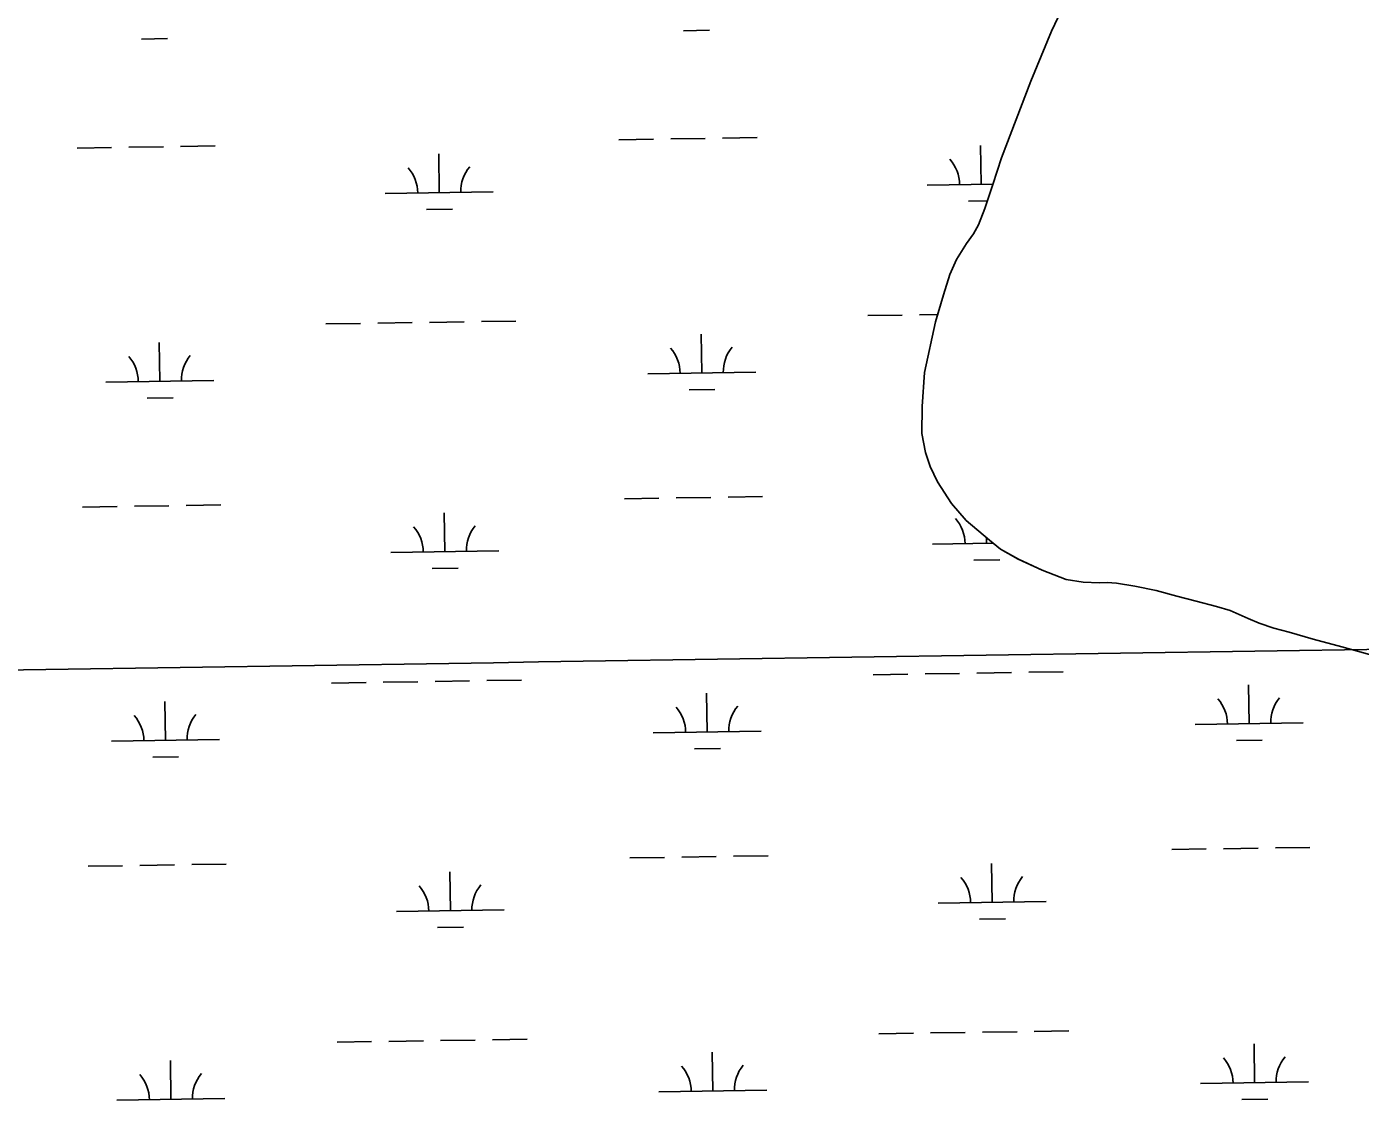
# Model space of a CAD drawing. Extents: x 3823584 to 3861785, y 301729 to 327625.
# Drawn here: x 3833970 to 3835206, y 318972 to 319967 of the extents above; entities that cross this region are included whole.
import ezdxf

# ---------------------------------------------------------------- set-up
doc = ezdxf.new("R2010")
doc.units = 0
for name, color, linetype in [('V-GRID-MAJR', 7, 'Continuous'), ('V-TOPO-SHOR', 7, 'Continuous'), ('V-WETL-SWMP', 7, 'Continuous')]:
    doc.layers.add(name, color=color, linetype=linetype)

msp = doc.modelspace()

# ---------------------------------------------------------------- linework, layer by layer
at = {"layer": 'V-GRID-MAJR'}
msp.add_spline([(3827642.978, 319275.864), (3832951.406, 319355.783), (3838259.823, 319436.473), (3843568.228, 319517.936), (3848876.6210000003, 319600.17), (3854185.002, 319683.177), (3859493.3710000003, 319766.956), (3859493.372, 319766.956)], degree=3, dxfattribs=at)
at = {"layer": 'V-TOPO-SHOR'}
msp.add_lwpolyline([(3834928.67, 319981.563), (3834919.768, 319962.639), (3834900.43, 319916.401), (3834873.341, 319845.30700000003), (3834865.393, 319820.647), (3834857.756, 319798.553), (3834851.938, 319783.26900000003), (3834847.342, 319774.897), (3834840.87, 319766.238), (3834831.593, 319751.17100000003), (3834825.486, 319737.371), (3834819.549, 319718.628), (3834812.19, 319693.571), (3834801.844, 319646.688), (3834799.7830000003, 319614.979), (3834799.64, 319589.979), (3834802.901, 319572.469), (3834807.3710000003, 319559.396), (3834814.011, 319545.228), (3834826.9420000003, 319525.291), (3834840.588, 319509.599), (3834862.125, 319491.194), (3834872.453, 319482.93200000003), (3834888.9020000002, 319473.648), (3834910.9820000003, 319463.64), (3834933.2660000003, 319454.815), (3834948.864, 319452.255), (3834964.08, 319451.87200000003), (3834971.099, 319452.128), (3834979.8910000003, 319451.583), (3834996.772, 319448.818), (3835016.7120000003, 319444.653), (3835035.852, 319439.502), (3835053.713, 319434.855), (3835072.561, 319429.905), (3835084.99, 319426.08), (3835101.747, 319418.67), (3835112.097, 319414.26300000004), (3835125.413, 319409.839), (3835139.622, 319406.003), (3835161.919, 319399.55), (3835188.559, 319392.478), (3835222.994, 319382.893)], dxfattribs=at)
at = {"layer": 'V-WETL-SWMP'}
for p, q in [((3834076.9085851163, 319955.46654763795), (3834100.9057326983, 319955.8365529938)), ((3834578.7569329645, 319963.20440797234), (3834602.754080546, 319963.5744133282)), ((3834017.0495917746, 319854.53072402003), (3834049.0457885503, 319855.0240644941)), ((3834065.0438869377, 319855.27073473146), (3834097.0400837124, 319855.7640752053)), ((3834113.0381821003, 319856.01074544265), (3834145.034378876, 319856.5040859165)), ((3834518.8979396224, 319862.26858435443), (3834550.8941363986, 319862.7619248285)), ((3834566.8922347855, 319863.00859506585), (3834598.8884315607, 319863.5019355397)), ((3834614.886529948, 319863.74860577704), (3834646.882726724, 319864.2419462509)), ((3834854.417951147, 319821.0063610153), (3834853.86294172, 319857.0020782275)), ((3834352.5696032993, 319813.2685006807), (3834352.0145938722, 319849.2642178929)), ((3834804.423893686, 319820.23551652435), (3834865.5642446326, 319821.1782226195)), ((3834302.575545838, 319812.49765618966), (3834402.563660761, 319814.03934517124)), ((3834842.65727598, 319805.3921941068), (3834860.213398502, 319805.6628870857)), ((3834340.808928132, 319797.6543337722), (3834364.8060757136, 319798.02433912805)), ((3834391.5723133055, 319693.78461504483), (3834423.56851008, 319694.2779555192)), ((3834749.4377756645, 319699.3024432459), (3834781.4339724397, 319699.79578372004)), ((3834797.432070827, 319700.04245395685), (3834814.1672741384, 319700.3004894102)), ((3834247.5894278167, 319691.56458291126), (3834279.585624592, 319692.0579233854)), ((3834295.5837229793, 319692.3045936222), (3834327.5799197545, 319692.7979340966)), ((3834343.5780181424, 319693.04460433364), (3834375.5742149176, 319693.5379448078)), ((3834595.6464348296, 319646.1831520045), (3834595.0914254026, 319682.1788692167)), ((3834093.7980869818, 319638.4452916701), (3834093.2430775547, 319674.4410088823)), ((3834545.652377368, 319645.4123075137), (3834645.6404922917, 319646.9539964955)), ((3834043.80402952, 319637.6744471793), (3834143.7921444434, 319639.2161361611)), ((3834082.0374118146, 319622.83112476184), (3834106.0345593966, 319623.20113011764)), ((3834583.885759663, 319630.56898509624), (3834607.8829072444, 319630.93899045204)), ((3834022.1784184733, 319521.8953011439), (3834054.1746152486, 319522.388641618)), ((3834070.1727136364, 319522.6353118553), (3834102.1689104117, 319523.1286523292)), ((3834118.167008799, 319523.37532256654), (3834150.1632055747, 319523.8686630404)), ((3834524.026766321, 319529.63316147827), (3834556.022963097, 319530.1265019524)), ((3834572.0210614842, 319530.3731721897), (3834604.0172582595, 319530.8665126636)), ((3834620.0153566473, 319531.11318290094), (3834652.0115534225, 319531.6065233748)), ((3834357.6984299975, 319480.6330778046), (3834357.1434205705, 319516.6287950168)), ((3834809.5527203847, 319487.6000936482), (3834865.536896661, 319488.46329811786)), ((3834859.5467778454, 319488.3709381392), (3834859.4682717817, 319493.46253108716)), ((3834307.704372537, 319479.86223331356), (3834407.692487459, 319481.4039222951)), ((3834847.7861026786, 319472.7567712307), (3834871.7832502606, 319473.1267765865)), ((3834345.937754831, 319465.0189108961), (3834369.9349024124, 319465.3889162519)), ((3834348.706844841, 319360.40918145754), (3834380.7030416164, 319360.9025219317)), ((3834396.701140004, 319361.1491921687), (3834428.697336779, 319361.6425326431)), ((3834754.566602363, 319366.6670203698), (3834786.562799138, 319367.1603608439)), ((3834802.560897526, 319367.40703108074), (3834834.557094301, 319367.9003715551)), ((3834850.555192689, 319368.14704179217), (3834882.5513894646, 319368.6403822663)), ((3834898.549487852, 319368.88705250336), (3834930.5456846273, 319369.38039297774)), ((3834252.718254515, 319358.92916003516), (3834284.71445129, 319359.42250050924)), ((3834300.712549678, 319359.6691707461), (3834332.7087464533, 319360.16251122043)), ((3834600.7752615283, 319313.5477291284), (3834600.220252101, 319349.54344634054)), ((3835102.623609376, 319321.285589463), (3835102.068599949, 319357.2813066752)), ((3834098.92691368, 319305.809868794), (3834098.371904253, 319341.80558600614)), ((3834550.7812040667, 319312.7768846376), (3834650.76931899, 319314.31857361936)), ((3835052.629551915, 319320.5147449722), (3835152.6176668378, 319322.056433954)), ((3834048.932856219, 319305.0390243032), (3834148.9209711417, 319306.58071328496)), ((3835090.8629342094, 319305.67142255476), (3835114.860081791, 319306.04142791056)), ((3834087.166238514, 319290.19570188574), (3834111.1633860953, 319290.56570724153)), ((3834589.0145863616, 319297.9335622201), (3834613.011733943, 319298.30356757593)), ((3835031.0039408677, 319204.7355989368), (3835063.000137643, 319205.22893941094)), ((3835078.998236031, 319205.4756096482), (3835110.994432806, 319205.96895012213)), ((3835126.992531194, 319206.2156203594), (3835158.988727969, 319206.7089608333)), ((3834027.3072451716, 319189.25987826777), (3834059.303441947, 319189.7532187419)), ((3834075.3015403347, 319189.9998889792), (3834107.2977371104, 319190.4932294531)), ((3834123.295835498, 319190.7398996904), (3834155.2920322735, 319191.2332401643)), ((3834529.1555930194, 319196.99773860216), (3834561.151789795, 319197.4910790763)), ((3834577.1498881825, 319197.7377493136), (3834609.146084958, 319198.2310897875)), ((3834625.144183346, 319198.4777600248), (3834657.1403801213, 319198.9711004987)), ((3834864.675604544, 319155.7355152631), (3834864.120595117, 319191.7312324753)), ((3834362.8272566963, 319147.9976549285), (3834362.2722472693, 319183.9933721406)), ((3834814.681547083, 319154.9646707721), (3834914.6696620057, 319156.5063597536)), ((3834312.833199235, 319147.22681043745), (3834412.8213141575, 319148.768499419)), ((3834852.914929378, 319140.12134835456), (3834876.912076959, 319140.4913537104)), ((3834351.0665815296, 319132.3834880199), (3834375.0637291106, 319132.7534933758)), ((3834305.8413763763, 319027.03374786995), (3834337.8375731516, 319027.52708834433)), ((3834353.8356715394, 319027.77375858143), (3834385.8318683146, 319028.2670990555)), ((3834401.8299667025, 319028.5137692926), (3834433.826163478, 319029.00710976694)), ((3834759.695429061, 319034.0315974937), (3834791.6916258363, 319034.52493796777)), ((3834807.689724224, 319034.7716082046), (3834839.6859209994, 319035.26494867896)), ((3834855.6840193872, 319035.51161891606), (3834887.680216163, 319036.00495939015)), ((3834903.6783145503, 319036.25162962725), (3834935.674511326, 319036.74497010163)), ((3834257.8470812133, 319026.293737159), (3834289.8432779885, 319026.78707763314)), ((3834605.904088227, 318980.9123062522), (3834605.3490787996, 319016.90802346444)), ((3835107.752436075, 318988.65016658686), (3835107.197426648, 319024.64588379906)), ((3834104.055740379, 318973.17444591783), (3834103.500730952, 319009.17016313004)), ((3834555.9100307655, 318980.1414617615), (3834655.8981456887, 318981.68315074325)), ((3835057.7583786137, 318987.8793220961), (3835157.7464935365, 318989.4210110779)), ((3834054.0616829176, 318972.4036014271), (3834154.049797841, 318973.94529040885)), ((3835095.991760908, 318973.0359996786), (3835119.9889084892, 318973.40600503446))]:
    msp.add_line(p, q, dxfattribs=at)
for points in [[(3834928.671, 319981.56200000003), (3834919.767, 319962.639), (3834900.43, 319916.402), (3834873.341, 319845.30700000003), (3834865.393, 319820.647), (3834857.756, 319798.554), (3834851.937, 319783.27), (3834847.343, 319774.897), (3834840.87, 319766.237), (3834831.594, 319751.17100000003), (3834825.486, 319737.371)], [(3834825.486, 319737.371), (3834819.549, 319718.629), (3834812.191, 319693.57), (3834801.843, 319646.689), (3834799.784, 319614.979), (3834799.6410000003, 319589.978), (3834802.9, 319572.468), (3834807.3710000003, 319559.397), (3834814.0100000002, 319545.228), (3834826.941, 319525.291), (3834840.5870000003, 319509.599), (3834862.1240000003, 319491.193), (3834872.453, 319482.93200000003), (3834888.903, 319473.648), (3834910.9820000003, 319463.639), (3834933.265, 319454.815), (3834948.864, 319452.255), (3834964.08, 319451.87200000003), (3834971.098, 319452.128), (3834979.89, 319451.58400000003), (3834996.773, 319448.819), (3835016.711, 319444.653), (3835035.853, 319439.503), (3835053.713, 319434.855), (3835072.56, 319429.905), (3835084.989, 319426.079), (3835101.747, 319418.67), (3835112.098, 319414.26300000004), (3835125.413, 319409.838), (3835139.622, 319406.002), (3835161.919, 319399.549), (3835188.56, 319392.479), (3835222.994, 319382.89400000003)]]:
    msp.add_lwpolyline(points, dxfattribs=at)
for centre, radius, start, end in [((3834799.1742607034, 319820.6294334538), 35.24628790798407, 0.11153774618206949, 41.655196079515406), ((3834297.325912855, 319812.89157311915), 35.24628790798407, 0.11153774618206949, 41.655196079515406), ((3834407.7986537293, 319814.5949216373), 35.24628790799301, 140.11153456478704, 181.65519289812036), ((3834540.402744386, 319645.80622444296), 35.24628790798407, 0.11153774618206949, 41.655196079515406), ((3834650.87548526, 319647.5095729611), 35.24628790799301, 140.11153456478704, 181.65519289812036), ((3834038.554396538, 319638.06836410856), 35.24628790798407, 0.11153774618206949, 41.655196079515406), ((3834149.027137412, 319639.7717126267), 35.24628790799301, 140.11153456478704, 181.65519289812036), ((3834804.3030874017, 319487.9940105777), 35.24628790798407, 0.11153774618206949, 41.655196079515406), ((3834302.4547395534, 319480.25615024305), 35.24628790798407, 0.11153774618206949, 41.655196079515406), ((3834412.927480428, 319481.95949876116), 35.24628790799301, 140.11153456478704, 181.65519289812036), ((3834545.5315710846, 319313.17080156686), 35.24628790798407, 0.11153774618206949, 41.655196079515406), ((3834656.0043119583, 319314.874150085), 35.24628790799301, 140.11153456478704, 181.65519289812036), ((3835047.3799189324, 319320.9086619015), 35.24628790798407, 0.11153774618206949, 41.655196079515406), ((3835157.852659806, 319322.6120104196), 35.24628790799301, 140.11153456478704, 181.65519289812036), ((3834043.683223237, 319305.43294123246), 35.24628790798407, 0.11153774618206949, 41.655196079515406), ((3834154.1559641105, 319307.1362897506), 35.24628790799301, 140.11153456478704, 181.65519289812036), ((3834809.4319141, 319155.3585877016), 35.24628790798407, 0.11153774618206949, 41.655196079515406), ((3834919.904654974, 319157.0619362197), 35.24628790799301, 140.11153456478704, 181.65519289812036), ((3834307.5835662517, 319147.62072736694), 35.24628790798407, 0.11153774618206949, 41.655196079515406), ((3834418.0563071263, 319149.32407588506), 35.24628790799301, 140.11153456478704, 181.65519289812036), ((3834550.6603977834, 318980.53537869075), 35.24628790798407, 0.11153774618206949, 41.655196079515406), ((3834661.1331386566, 318982.23872720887), 35.24628790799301, 140.11153456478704, 181.65519289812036), ((3835052.508745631, 318988.2732390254), 35.24628790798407, 0.11153774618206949, 41.655196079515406), ((3835162.9814865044, 318989.9765875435), 35.24628790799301, 140.11153456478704, 181.65519289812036), ((3834048.8120499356, 318972.79751835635), 35.24628790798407, 0.11153774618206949, 41.655196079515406), ((3834159.284790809, 318974.50086687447), 35.24628790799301, 140.11153456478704, 181.65519289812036)]:
    msp.add_arc(centre, radius, start, end, dxfattribs=at)

doc.saveas('drawing.dxf')
